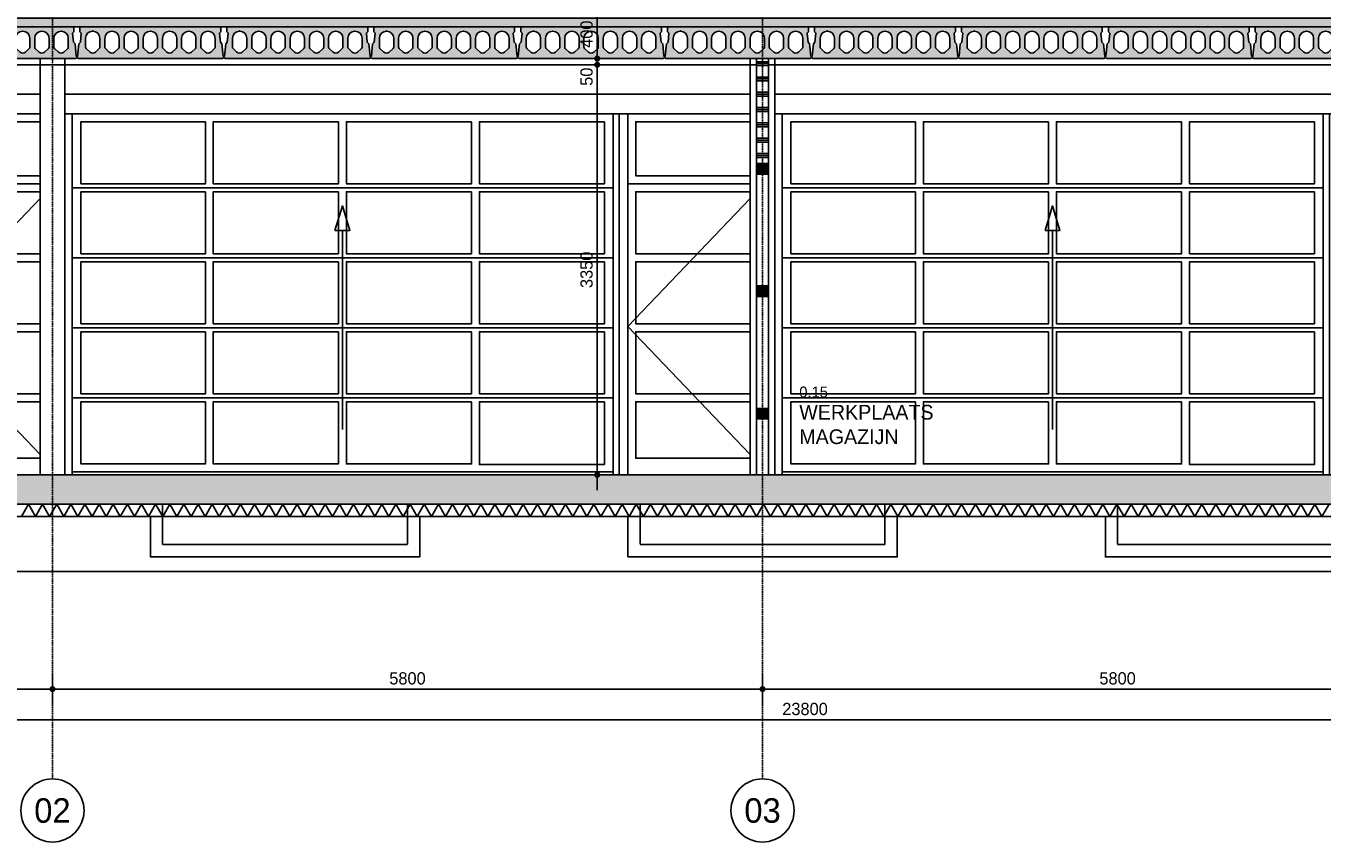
# Model space of a CAD drawing. Header units: millimetres. Extents: x -297000 to 504135, y -166520 to 252050.
# Tile 294 of 416: x 17908 to 28495, y -18600 to -11933. Entities that reach past the tile are written whole.
import ezdxf
from ezdxf.enums import TextEntityAlignment as Align

# ---------------------------------------------------------------- set-up
doc = ezdxf.new("R2010")
doc.units = ezdxf.units.MM
doc.header["$MEASUREMENT"] = 0
for name, pattern in [('ACAD_ISO10W100', [18, 12, -3, 0, -3]), ('CENTER', [50.800000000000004, 31.75, -6.349999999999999, 6.349999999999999, -6.349999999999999]), ('HIDDEN2', [4.762499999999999, 3.175, -1.5875])]:
    doc.linetypes.add(name, pattern=pattern)
doc.layers.get('Defpoints').update_dxf_attribs({"color": 6})
for name, color, linetype in [('010_D0050_D', 1, 'Continuous'), ('010_T0050_T', 4, 'Continuous'), ('040_AXPRI_B', 9, 'CENTER'), ('053_SHADE_S', 253, 'Continuous'), ('068_HATCH_H', 8, 'Continuous'), ('210_INSUL_G', 8, 'Continuous'), ('220_WALIN_E', 1, 'Continuous'), ('220_WALIN_G', 1, 'Continuous'), ('299_CONCR_G', 3, 'Continuous'), ('299_CONCR_H', 251, 'Continuous'), ('299_STEEL_H', 8, 'Continuous'), ('320_DOORS_E', 8, 'Continuous'), ('450_CEIFI_G', 2, 'Continuous')]:
    doc.layers.add(name, color=color, linetype=linetype)
doc.styles.add('VMX 1 SMALL 100', font='unvr55w.TTF', dxfattribs={"height": 100})
doc.styles.add('VMX 2 MEDIUM 0', font='unvr55w.TTF', dxfattribs={"height": 2})
doc.styles.add('VMX 2 MEDIUM 50', font='unvr55w.TTF', dxfattribs={"height": 100})
doc.styles.add('VMX 3 BIG 1', font='unvr55w.TTF', dxfattribs={"height": 4})
doc.dimstyles.new('VMX 50', dxfattribs={"dimscale": 50, "dimtxt": 1, "dimasz": 1, "dimexe": 2, "dimexo": 2, "dimgap": 0.7, "dimtad": 1, "dimdec": 0, "dimdsep": 46, "dimtxsty": 'VMX 2 MEDIUM 50', "dimblk1": 'VMX-DIM-ARROW', "dimblk2": 'VMX-DIM-ARROW', "dimsah": 1, "dimcen": 1, "dimdle": 2, "dimse1": 1, "dimse2": 1, "dimclrd": 256, "dimclre": 256, "dimclrt": 256, "dimadec": 0, "dimazin": 0, "dimtm": 1e-09, "dimtfac": 1, "dimtdec": 0, "dimtmove": 2, "dimatfit": 2, "dimldrblk": 'VMX-DIM-ARROW', "dimfxl": 0, "dimtolj": 2, "dimlwd": -1, "dimarcsym": 0})

# ---------------------------------------------------------------- blocks, each defined once
blk = doc.blocks.new('VMX-DIM-ARROW')
h = blk.add_hatch(color=256)
edge = h.paths.add_edge_path()
edge.add_arc((0, 0), 0.5, 0, 360)
for p, q in [((0, 2.500000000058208), (0, -2.499999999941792)), ((-2.5, 0), (2.5, 0))]:
    blk.add_line(p, q)
blk = doc.blocks.new('*D476')
at = {"layer": '010_D0050_D'}
blk.add_line((22574.99999995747, -15550.00000125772), (22574.99999995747, -12300.00000125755), dxfattribs=at)
at = {"layer": 'Defpoints', "color": 0}
for p in [(22574.99999995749, -12250.00000125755), (22574.99999995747, -12250.00000125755), (22574.99999995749, -15600.00000125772)]:
    blk.add_point(p, dxfattribs=at)
at = {"layer": '010_D0050_D', "xscale": 50, "yscale": 50, "zscale": 50}
for p, rotation in [((22574.99999995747, -12250.00000125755), 90), ((22574.99999995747, -15600.00000125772), 270)]:
    blk.add_blockref('VMX-DIM-ARROW', p, dxfattribs=dict(at, rotation=rotation))
at = {"layer": '010_D0050_D', "insert": (22488.12189931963, -13925.00000125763), "char_height": 100, "attachment_point": 5, "rotation": 90, "style": 'VMX 2 MEDIUM 50'}
blk.add_mtext('\\A2;3350', dxfattribs=at)
blk = doc.blocks.new('*D477')
at = {"layer": '010_D0050_D'}
for p, q in [((22574.99999995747, -12150.00000125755), (22574.99999995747, -12100.00000125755)), ((22574.99999995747, -12250.00000125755), (22574.99999995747, -12200.00000125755)), ((22574.99999995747, -12300.00000125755), (22574.99999995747, -12350.00000125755))]:
    blk.add_line(p, q, dxfattribs=at)
at = {"layer": 'Defpoints', "color": 0}
for p in [(22252.99999566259, -12200.00000125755), (22574.99999995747, -12200.00000125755), (22574.99999995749, -12250.00000125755)]:
    blk.add_point(p, dxfattribs=at)
at = {"layer": '010_D0050_D', "xscale": 50, "yscale": 50, "zscale": 50}
for p, rotation in [((22574.99999995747, -12200.00000125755), 270), ((22574.99999995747, -12250.00000125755), 90)]:
    blk.add_blockref('VMX-DIM-ARROW', p, dxfattribs=dict(at, rotation=rotation))
at = {"layer": '010_D0050_D', "insert": (22488.12189931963, -12347.41941953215), "char_height": 100, "attachment_point": 5, "rotation": 90, "style": 'VMX 2 MEDIUM 50'}
blk.add_mtext('\\A2;50', dxfattribs=at)
blk = doc.blocks.new('*D478')
at = {"layer": '010_D0050_D'}
blk.add_line((22574.99999995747, -12150.00000125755), (22574.99999995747, -11849.99815500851), dxfattribs=at)
at = {"layer": 'Defpoints', "color": 0}
for p in [(21982.99999571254, -11799.99815500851), (22574.99999995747, -11799.99815500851), (22252.99999566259, -12200.00000125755)]:
    blk.add_point(p, dxfattribs=at)
at = {"layer": '010_D0050_D', "xscale": 50, "yscale": 50, "zscale": 50}
for p, rotation in [((22574.99999995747, -11799.99815500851), 90), ((22574.99999995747, -12200.00000125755), 270)]:
    blk.add_blockref('VMX-DIM-ARROW', p, dxfattribs=dict(at, rotation=rotation))
at = {"layer": '010_D0050_D', "insert": (22488.12189931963, -11999.99907813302), "char_height": 100, "attachment_point": 5, "rotation": 90, "style": 'VMX 2 MEDIUM 50'}
blk.add_mtext('\\A2;400', dxfattribs=at)
blk = doc.blocks.new('*U1248')
at = {"layer": '068_HATCH_H'}
h = blk.add_hatch(dxfattribs=at)
h.set_pattern_fill('PLAST', color=256, scale=500, angle=180, style=0)
h.set_pattern_definition([(180, (0, 2399.999686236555), (-1.530757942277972e-14, -125), []), (180, (-1.913447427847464e-15, 2384.374686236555), (-1.530757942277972e-14, -125), []), (180, (-3.826894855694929e-15, 2368.749686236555), (-1.530757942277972e-14, -125), [])])
h.paths.add_polyline_path([(0, 2399.999686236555), (100, 2399.999686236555), (100, 3399.999686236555), (0, 3399.999686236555)])
at = {"layer": '220_WALIN_G', "ltscale": 10}
for p, q in [((-6.123031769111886e-15, 2400), (6.123031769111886e-15, 2600)), ((100, 2400), (100, 2600)), ((-6.123031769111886e-15, 1400), (6.123031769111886e-15, 1600)), ((100, 1400), (100, 1600)), ((-6.123031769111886e-15, 400), (6.123031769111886e-15, 600)), ((100, 400), (100, 600))]:
    blk.add_line(p, q, dxfattribs=at)
blk.add_lwpolyline([(0, 0), (100, 0), (100, 3399.999686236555), (0, 3399.999686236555)], close=True, dxfattribs=at)
at = {"layer": '220_WALIN_E', "ltscale": 10, "char_height": 100, "width": 100, "attachment_point": 5, "style": 'VMX 1 SMALL 100', "bg_fill": 1, "box_fill_scale": 1, "bg_fill_color": 255, "bg_fill_transparency": 0}
for insert in [(50, 2500), (50, 1500), (50, 500)]:
    blk.add_mtext('{\\fUnivers Condensed|b0|i0|c0|p34;A}', dxfattribs=dict(at, insert=insert))
blk = doc.blocks.new('VMX GRID')
at = {"linetype": 'Continuous'}
blk.add_circle((0, 0), 4.499999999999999, dxfattribs=at)
at = {"style": 'VMX 2 MEDIUM 0'}
blk.add_attdef('00', text='', height=2, dxfattribs=at).set_placement((0, 0), align=Align.MIDDLE_CENTER)
blk = doc.blocks.new('GRID02')
at = {"layer": '040_AXPRI_B', "linetype": 'ACAD_ISO10W100'}
for p, q in [((5799.999997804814, -2483.904000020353), (5799.999997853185, 11470.78071810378)), ((11599.99999780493, -2483.903999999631), (11599.9999978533, 11470.78071810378))]:
    blk.add_line(p, q, dxfattribs=at)
at = {"layer": 'Defpoints'}
blk.add_lwpolyline([(-4000, 0), (27199.99999785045, 0)], dxfattribs=at)
at = {"layer": '040_AXPRI_B', "ltscale": 2}
ref = blk.add_blockref('VMX GRID', (5799.999997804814, -2741.952000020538), dxfattribs=dict(at, xscale=57.34400000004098, yscale=57.34399999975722, zscale=57.34400000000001))
ref.add_attrib('00', '02', dxfattribs={"layer": '0', "height": 200, "style": 'VMX 3 BIG 1'}).set_placement((5799.999997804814, -2741.952000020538), align=Align.MIDDLE_CENTER)
ref = blk.add_blockref('VMX GRID', (11599.9999978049, -2741.951999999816), dxfattribs=dict(at, xscale=57.34400000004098, yscale=57.34399999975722, zscale=57.34400000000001))
ref.add_attrib('00', '03', dxfattribs={"layer": '0', "height": 200, "style": 'VMX 3 BIG 1'}).set_placement((11599.9999978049, -2741.951999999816), align=Align.MIDDLE_CENTER)
blk = doc.blocks.new('KANAALPLAAT260')
at = {"layer": '299_CONCR_H'}
h = blk.add_hatch(color=256, dxfattribs=at)
h.paths.add_polyline_path([(5.049627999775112, 120.4962809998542), (18.44946200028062, 133.8961149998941), (25.96350099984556, 209.0364990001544), (15, 220), (15, 260), (1165, 260), (1165, 220), (1154.036499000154, 209.0364990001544), (1161.550537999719, 133.8961149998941), (1174.950372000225, 120.4962809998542), (1185, 20), (1190, 20), (1190, 10), (1180, 0), (0, 0), (-10, 10), (-10, 20), (-5, 20)])
edge = h.paths.add_edge_path(flags=16)
edge.add_arc((119, 76.68257113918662), 31.68257478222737, 226.8415831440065, 313.1584168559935)
edge.add_line((140.6714472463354, 53.57123368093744), (172.760268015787, 83.66084609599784))
edge.add_arc((162.5, 94.60282490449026), 15, 313.1584168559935, 360)
edge.add_line((177.5, 94.60282490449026), (177.5, 166.5))
edge.add_arc((119, 166.5), 58.5, 0, 180)
edge.add_line((60.5, 166.5), (60.5, 94.60282490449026))
edge.add_arc((75.5, 94.60282490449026), 14.99999999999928, 180, 226.8415831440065)
edge.add_line((65.239731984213, 83.66084609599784), (97.32855275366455, 53.57123368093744))
edge = h.paths.add_edge_path(flags=16)
edge.add_line((254.3285527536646, 53.57123368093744), (222.239731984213, 83.66084609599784))
edge.add_arc((232.5, 94.60282490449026), 14.99999999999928, 180, 226.8415831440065, ccw=False)
edge.add_line((217.5, 94.60282490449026), (217.5, 166.5))
edge.add_arc((276, 166.5), 58.5, 0, 180, ccw=False)
edge.add_line((334.5, 166.5), (334.5, 94.60282490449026))
edge.add_arc((319.5, 94.60282490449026), 15, -46.841583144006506, 0, ccw=False)
edge.add_line((329.760268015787, 83.66084609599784), (297.6714472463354, 53.57123368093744))
edge.add_arc((276, 76.68257113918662), 31.68257478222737, 226.8415831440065, 313.1584168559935, ccw=False)
edge = h.paths.add_edge_path(flags=16)
edge.add_arc((389.5, 94.60282490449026), 14.99999999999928, 180, 226.8415831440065)
edge.add_line((379.239731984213, 83.66084609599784), (411.3285527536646, 53.57123368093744))
edge.add_arc((433, 76.68257113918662), 31.68257478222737, 226.8415831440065, 313.1584168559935)
edge.add_line((454.6714472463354, 53.57123368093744), (486.760268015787, 83.66084609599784))
edge.add_arc((476.5, 94.60282490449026), 15, 313.1584168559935, 360)
edge.add_line((491.5, 94.60282490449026), (491.5, 166.5))
edge.add_arc((433, 166.5), 58.5, 0, 180)
edge.add_line((374.5, 166.5), (374.5, 94.60282490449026))
edge = h.paths.add_edge_path(flags=16)
edge.add_arc((590, 76.68257113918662), 31.68257478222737, 226.8415831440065, 313.1584168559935)
edge.add_line((611.6714472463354, 53.57123368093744), (643.760268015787, 83.66084609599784))
edge.add_arc((633.5, 94.60282490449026), 15, 313.1584168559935, 360)
edge.add_line((648.5, 94.60282490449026), (648.5, 166.5))
edge.add_arc((590, 166.5), 58.5, 0, 180)
edge.add_line((531.5, 166.5), (531.5, 94.60282490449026))
edge.add_arc((546.5, 94.60282490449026), 14.99999999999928, 180, 226.8415831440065)
edge.add_line((536.239731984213, 83.66084609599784), (568.3285527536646, 53.57123368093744))
edge = h.paths.add_edge_path(flags=16)
edge.add_line((725.3285527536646, 53.57123368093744), (693.239731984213, 83.66084609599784))
edge.add_arc((703.5, 94.60282490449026), 14.99999999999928, 180, 226.8415831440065, ccw=False)
edge.add_line((688.5, 94.60282490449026), (688.5, 166.5))
edge.add_arc((747, 166.5), 58.5, 0, 180, ccw=False)
edge.add_line((805.5, 166.5), (805.5, 94.60282490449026))
edge.add_arc((790.5, 94.60282490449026), 15, -46.841583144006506, 0, ccw=False)
edge.add_line((800.760268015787, 83.66084609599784), (768.6714472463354, 53.57123368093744))
edge.add_arc((747, 76.68257113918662), 31.68257478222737, 226.8415831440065, 313.1584168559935, ccw=False)
edge = h.paths.add_edge_path(flags=16)
edge.add_arc((860.5, 94.60282490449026), 14.99999999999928, 180, 226.8415831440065)
edge.add_line((850.239731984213, 83.66084609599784), (882.3285527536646, 53.57123368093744))
edge.add_arc((904, 76.68257113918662), 31.68257478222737, 226.8415831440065, 313.1584168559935)
edge.add_line((925.6714472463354, 53.57123368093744), (957.760268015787, 83.66084609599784))
edge.add_arc((947.5, 94.60282490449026), 15, 313.1584168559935, 360)
edge.add_line((962.5, 94.60282490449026), (962.5, 166.5))
edge.add_arc((904, 166.5), 58.5, 0, 180)
edge.add_line((845.5, 166.5), (845.5, 94.60282490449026))
edge = h.paths.add_edge_path(flags=16)
edge.add_line((1002.5, 94.60282490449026), (1002.5, 166.5))
edge.add_arc((1061, 166.5), 58.5, 0, 180, ccw=False)
edge.add_line((1119.5, 166.5), (1119.5, 94.60282490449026))
edge.add_arc((1104.5, 94.60282490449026), 15, -46.841583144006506, 0, ccw=False)
edge.add_line((1114.760268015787, 83.66084609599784), (1082.671447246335, 53.57123368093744))
edge.add_arc((1061, 76.68257113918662), 31.68257478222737, 226.8415831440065, 313.1584168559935, ccw=False)
edge.add_line((1039.328552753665, 53.57123368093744), (1007.239731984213, 83.66084609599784))
edge.add_arc((1017.5, 94.60282490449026), 14.99999999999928, 180, 226.8415831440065, ccw=False)
at = {"layer": '299_CONCR_G'}
for p, q in [((60.5, 94.60282490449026), (60.5, 166.5)), ((177.5, 166.5), (177.5, 94.60282490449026)), ((531.5, 94.60282490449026), (531.5, 166.5)), ((648.5, 166.5), (648.5, 94.60282490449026)), ((688.5, 94.60282490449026), (688.5, 166.5)), ((805.5, 166.5), (805.5, 94.60282490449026)), ((845.5, 94.60282490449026), (845.5, 166.5)), ((962.5, 166.5), (962.5, 94.60282490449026)), ((1002.5, 94.60282490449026), (1002.5, 166.5)), ((1119.5, 166.5), (1119.5, 94.60282490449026)), ((97.32855275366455, 53.57123368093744), (65.239731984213, 83.66084609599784)), ((254.3285527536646, 53.57123368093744), (222.239731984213, 83.66084609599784)), ((329.760268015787, 83.66084609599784), (297.6714472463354, 53.57123368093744)), ((411.3285527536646, 53.57123368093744), (379.239731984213, 83.66084609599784)), ((486.760268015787, 83.66084609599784), (454.6714472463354, 53.57123368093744)), ((568.3285527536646, 53.57123368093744), (536.239731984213, 83.66084609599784)), ((643.760268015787, 83.66084609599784), (611.6714472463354, 53.57123368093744)), ((725.3285527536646, 53.57123368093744), (693.239731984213, 83.66084609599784)), ((800.760268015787, 83.66084609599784), (768.6714472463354, 53.57123368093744)), ((882.3285527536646, 53.57123368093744), (850.239731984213, 83.66084609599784)), ((957.760268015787, 83.66084609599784), (925.6714472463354, 53.57123368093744)), ((1039.328552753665, 53.57123368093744), (1007.239731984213, 83.66084609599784)), ((1114.760268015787, 83.66084609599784), (1082.671447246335, 53.57123368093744))]:
    blk.add_line(p, q, dxfattribs=at)
blk.add_lwpolyline([(1161.550537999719, 133.8961149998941), (1174.950372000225, 120.4962809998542), (1185, 20), (1190, 20), (1190, 10), (1180, 0), (0, 0), (-10, 10), (-10, 20), (-5, 20), (5.049627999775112, 120.4962809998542), (18.44946200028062, 133.8961149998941), (25.96350099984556, 209.0364990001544), (15, 220), (15, 260), (1165, 260), (1165, 220), (1154.036499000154, 209.0364990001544)], close=True, dxfattribs=at)
for points in [[(222.2397319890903, 83.6608460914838, -0.2072792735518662), (217.5, 94.60282490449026), (217.5, 166.5, -0.9999999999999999), (334.5, 166.5), (334.5, 94.60282490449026, -0.2072792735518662), (329.7602680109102, 83.66084609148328)], [(379.2397319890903, 83.6608460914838, -0.2072792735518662), (374.5, 94.60282490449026), (374.5, 166.5, -0.9999999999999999), (491.5, 166.5), (491.5, 94.60282490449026, -0.2072792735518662), (486.7602680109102, 83.66084609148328)]]:
    blk.add_lwpolyline(points, format="xyb", dxfattribs=at)
blk.add_lwpolyline([(172.760268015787, 83.66084609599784), (140.6714472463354, 53.57123368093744)], dxfattribs=at)
for centre, radius, start, end in [((119, 166.5), 58.5, 0, 180), ((590, 166.5), 58.5, 0, 180), ((747, 166.5), 58.5, 0, 180), ((904, 166.5), 58.5, 0, 180), ((1061, 166.5), 58.5, 0, 180), ((75.5, 94.60282490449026), 14.99999999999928, 180, 226.8415831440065), ((119, 76.68257113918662), 31.68257478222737, 226.8415831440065, 313.1584168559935), ((162.5, 94.60282490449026), 15, 313.1584168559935, 0), ((276, 76.68257113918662), 31.68257478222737, 226.8415831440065, 313.1584168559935), ((433, 76.68257113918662), 31.68257478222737, 226.8415831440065, 313.1584168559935), ((546.5, 94.60282490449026), 14.99999999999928, 180, 226.8415831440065), ((590, 76.68257113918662), 31.68257478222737, 226.8415831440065, 313.1584168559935), ((633.5, 94.60282490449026), 15, 313.1584168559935, 0), ((703.5, 94.60282490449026), 14.99999999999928, 180, 226.8415831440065), ((747, 76.68257113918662), 31.68257478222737, 226.8415831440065, 313.1584168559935), ((790.5, 94.60282490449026), 15, 313.1584168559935, 0), ((860.5, 94.60282490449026), 14.99999999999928, 180, 226.8415831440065), ((904, 76.68257113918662), 31.68257478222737, 226.8415831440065, 313.1584168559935), ((947.5, 94.60282490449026), 15, 313.1584168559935, 0), ((1017.5, 94.60282490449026), 14.99999999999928, 180, 226.8415831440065), ((1061, 76.68257113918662), 31.68257478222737, 226.8415831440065, 313.1584168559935), ((1104.5, 94.60282490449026), 15, 313.1584168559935, 0)]:
    blk.add_arc(centre, radius, start, end, dxfattribs=at)
at = {"layer": '299_CONCR_G', "linetype": 'ByBlock'}
blk.add_point((119.0456621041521, 224.9999821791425), dxfattribs=at)
blk = doc.blocks.new('SEGMENTDEUR_aanzicht')
at = {"layer": '320_DOORS_E'}
for points in [[(5700.000000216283, 2950), (100.0000004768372, 2950)], [(160.0000004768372, 2950), (160.0000004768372, 0)], [(4580.000000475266, 0), (4630.000000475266, 0), (4630.000000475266, 2950), (4580.000000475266, 2950), (4580.000000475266, 0)], [(4630.000000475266, 0), (4700.002486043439, -2.275919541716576e-07), (4700.002486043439, 2950), (4630.000000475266, 2950.000000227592), (4630.000000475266, 0)], [(5699.99998373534, 2885), (4765.002469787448, 2885), (4765.002469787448, 2442.99999999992), (5699.99998373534, 2442.999999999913)], [(160.0000004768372, 2345.499999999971), (4580.000000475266, 2345.499999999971)], [(5699.999983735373, 2378.000211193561), (4700.002580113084, 2377.999999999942), (4700.002469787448, -2.275919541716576e-07), (5699.999983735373, -1.178850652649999e-07)], [(5699.999983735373, 2257.760817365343), (4700.002469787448, 1212.50012045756), (5699.999983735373, 167.2394238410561)], [(5699.999983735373, 2312.99999612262), (4765.00257618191, 2312.999999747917), (4765.00257618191, 1806.000000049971), (5699.999983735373, 1805.999996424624)], [(160.0000004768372, 1773.500000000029), (4580.000000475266, 1773.500000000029)], [(5699.999983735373, 1740.99999632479), (4765.00257618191, 1740.999999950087), (4765.002576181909, 1234.00000005), (5699.999983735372, 1233.999996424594)], [(160.0000004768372, 1201.500000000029), (4580.000000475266, 1201.500000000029)], [(5699.999983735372, 1168.999996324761), (4765.002576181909, 1168.999999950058), (4765.002576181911, 662.0000000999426), (5699.999983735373, 661.9999964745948)], [(160.0000004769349, 629.5000000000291), (4580.000000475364, 629.5000000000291)], [(5699.999983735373, 596.9999963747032), (4765.002576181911, 597), (4765.002576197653, 134.999999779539), (5699.999983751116, 134.9999961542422)], [(160.0000004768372, 25), (4580.000000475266, 25)], [(160.0000004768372, 0), (4580.000000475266, 0)]]:
    blk.add_lwpolyline(points, dxfattribs=at)
for points in [[(1249.000000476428, 2885), (232.0000004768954, 2885), (232.0000004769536, 2378), (1249.000000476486, 2378)], [(2336.00000047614, 2885.000000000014), (1314.000000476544, 2885), (1314.000000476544, 2377.999999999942), (2336.00000047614, 2377.999999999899)], [(3423.000000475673, 2885), (2401.000000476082, 2885.000000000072), (2401.00000047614, 2378.000000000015), (3423.000000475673, 2377.999999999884)], [(4508.000000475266, 2885), (3488.000000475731, 2885), (3488.000000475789, 2377.999999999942), (4508.000000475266, 2377.999999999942)], [(1249.000000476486, 2312.999999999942), (232.0000004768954, 2312.999999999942), (232.0000004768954, 1806), (1249.000000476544, 1806)], [(2336.000000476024, 2313.000000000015), (1314.000000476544, 2312.999999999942), (1314.000000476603, 1806), (2336.000000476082, 1806.000000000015)], [(3423.000000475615, 2312.999999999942), (2401.00000047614, 2312.999999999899), (2401.000000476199, 1806.000000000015), (3423.000000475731, 1805.999999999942)], [(4508.000000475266, 2312.999999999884), (3488.000000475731, 2312.999999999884), (3488.000000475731, 1806), (4508.000000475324, 1806)], [(1249.000000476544, 1741), (232.0000004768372, 1741), (232.0000004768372, 1234), (1249.000000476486, 1234)], [(2336.000000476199, 1741.000000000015), (1314.000000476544, 1741), (1314.000000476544, 1234), (2336.00000047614, 1234.000000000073)], [(3423.000000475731, 1741), (2401.00000047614, 1741.000000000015), (2401.00000047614, 1234.000000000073), (3423.000000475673, 1234)], [(4508.000000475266, 1741), (3488.000000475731, 1740.999999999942), (3488.000000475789, 1234), (4508.000000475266, 1234)], [(1249.000000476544, 1168.999999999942), (232.0000004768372, 1169.000000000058), (232.0000004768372, 662), (1249.000000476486, 662)], [(2336.00000047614, 1168.999999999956), (1314.000000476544, 1168.999999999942), (1314.000000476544, 662), (2336.00000047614, 662.0000000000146)], [(3423.000000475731, 1168.999999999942), (2401.00000047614, 1169.000000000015), (2401.00000047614, 662.0000000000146), (3423.000000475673, 662)], [(4508.000000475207, 1169), (3488.000000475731, 1169), (3488.000000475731, 662), (4508.000000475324, 662.0000000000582)], [(1249.000000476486, 597), (232.0000004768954, 596.9999999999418), (232.0000004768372, 90), (1249.000000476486, 90.00000000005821)], [(2336.000000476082, 597.0000000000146), (1314.000000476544, 596.9999999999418), (1314.000000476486, 90), (2336.00000047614, 90.00000000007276)], [(3423.000000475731, 597), (2401.00000047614, 597.0000000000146), (2401.000000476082, 90.00000000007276), (3423.000000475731, 90)], [(4508.000000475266, 597), (3488.000000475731, 597), (3488.000000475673, 83.50000000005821), (4508.000000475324, 83.5)]]:
    blk.add_lwpolyline(points, close=True, dxfattribs=at)
at = {"layer": '320_DOORS_E', "color": 1}
for points in [[(2307.601228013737, 1997.500237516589), (2368.500000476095, 2197.500237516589), (2429.398772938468, 1997.500237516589), (2307.601228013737, 1997.500237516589)], [(2368.500000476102, 370.0001187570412), (2368.500000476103, 1997.500237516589)]]:
    blk.add_lwpolyline(points, dxfattribs=at)
blk = doc.blocks.new('1006_X-03.01')
at = {"layer": '053_SHADE_S'}
h = blk.add_hatch(color=256, dxfattribs=at)
h.paths.add_polyline_path([(-100.0000022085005, 3660), (23299.99998491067, 3659.999962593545), (23300.01118477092, 3729.999962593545), (-100.0000022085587, 3730)])
h.paths.add_polyline_path([(-100.0000022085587, 3730), (23300.01118477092, 3729.999962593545), (23300.01099170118, 3800), (-100.0000022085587, 3800)])
at = {"layer": '068_HATCH_H'}
h = blk.add_hatch(dxfattribs=at)
h.set_pattern_fill('AR-CONC', color=256, scale=10, style=0)
h.set_pattern_definition([(49.99999999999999, (-12325.00000200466, 15600.00000125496), (71.72601826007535, -6.275213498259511), [7.5, -82.5]), (355, (-12325.00000200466, 15600.00000125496), (-13.8751333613, 75.21921337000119), [6, -66]), (100.4514, (-12319.02283400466, 15599.47706725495), (57.85093817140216, 68.94395420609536), [6.374018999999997, -70.11421119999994]), (46.18420000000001, (-12325.00000200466, 15620.00000125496), (106.7241048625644, -16.55190143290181), [11.25, -123.75]), (96.6356, (-12316.10632750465, 15618.62067055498), (93.46627055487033, 97.41178709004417), [9.561028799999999, -105.1713]), (351.1842, (-12325.00000200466, 15620.00000125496), (93.46619451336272, 97.41186009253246), [9, -99]), (21, (-12315.00000200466, 15615.00000125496), (59.69070521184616, -40.26188906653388), [7.5, -82.5]), (326.0000000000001, (-12315.00000200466, 15615.00000125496), (24.33153319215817, 72.5150045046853), [6, -66]), (71.4514, (-12310.02577870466, 15611.64484065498), (84.02226285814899, 32.25304967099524), [6.374019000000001, -70.1142112]), (37.50000000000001, (-12325.00000200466, 15600.00000125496), (1.215985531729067, 33.28938538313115), [0, -65.19999999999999, 0, -67, 0, -66.25]), (7.499999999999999, (-12325.00000200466, 15600.00000125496), (26.30695374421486, 39.44117118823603), [0, -38.2, 0, -63.7, 0, -25.25]), (327.5, (-12347.30000200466, 15600.00000125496), (53.38224361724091, -2.25548717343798), [0, -25, 0, -78, 0, -103.5]), (317.5, (-12357.30000200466, 15600.00000125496), (58.31861693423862, 10.01049823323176), [0, -32.5, 0, -51.8, 0, -73.5])])
h.paths.add_polyline_path([(-100.0000022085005, 3660), (23299.99998491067, 3659.999962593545), (23300.01118477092, 3729.999962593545), (-100.0000022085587, 3730)])
at = {"layer": '299_CONCR_H'}
h = blk.add_hatch(color=256, dxfattribs=at)
h.paths.add_polyline_path([(350, -239.9996925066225), (-350, -239.9996925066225), (-350, -699.9996876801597), (350, -699.9996876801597)])
h.paths.add_polyline_path([(23299.99999784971, 0.0003288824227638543), (-100, 0.000298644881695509), (-100, -239.9996876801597), (23299.99999784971, -239.9997013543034)])
h.paths.add_polyline_path([(23549.99999784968, -239.999692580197), (22849.99999784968, -239.999692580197), (22849.99999784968, -699.9996877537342), (23549.99999784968, -699.9996877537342)])
at = {"layer": '068_HATCH_H'}
blk.add_lwpolyline([(5546.151994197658, -339.9996924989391), (5603.887018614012, -239.9996968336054), (5661.622043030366, -339.9996924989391), (5719.357064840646, -239.9997013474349), (5777.092086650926, -339.9996924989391), (5834.827108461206, -239.9997013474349), (5892.562130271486, -339.9996924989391), (5950.297152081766, -239.9997013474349), (6008.032173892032, -339.9996924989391), (6065.767195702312, -239.9997013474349), (6123.502217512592, -339.9996924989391), (6181.237239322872, -239.9997013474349), (6238.972261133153, -339.9996924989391), (6296.707282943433, -239.9997013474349), (6354.442304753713, -339.9996924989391), (6412.177329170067, -239.9996968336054), (6469.91235358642, -339.9996924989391), (6527.6473753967, -239.9997013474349), (6585.38239720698, -339.9996924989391), (6643.117419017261, -239.9997013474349), (6700.852440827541, -339.9996924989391), (6758.587462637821, -239.9997013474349), (6816.322484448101, -339.9996924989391), (6874.057506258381, -239.9997013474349), (6931.792528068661, -339.9996924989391), (6989.527549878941, -239.9997013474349), (7047.262571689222, -339.9996924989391), (7104.997593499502, -239.9997013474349), (7162.732615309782, -339.9996924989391), (7220.467639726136, -239.9996968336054), (7278.202664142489, -339.9996924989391), (7335.937685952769, -239.9997013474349), (7393.672707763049, -339.9996924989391), (7451.40772957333, -239.9997013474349), (7509.14275138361, -339.9996924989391), (7566.87777319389, -239.9997013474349), (7624.61279500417, -339.9996924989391), (7682.34781681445, -239.9997013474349), (7740.08283862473, -339.9996924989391), (7797.817860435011, -239.9997013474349), (7855.552882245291, -339.9996924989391), (7913.287904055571, -239.9997013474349), (7971.022925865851, -339.9996924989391), (8028.757950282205, -239.9996968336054), (8086.492974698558, -339.9996924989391), (8144.227996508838, -239.9997013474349), (8201.963018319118, -339.9996924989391), (8259.698040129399, -239.9997013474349), (8317.433061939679, -339.9996924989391), (8375.168083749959, -239.9997013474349), (8432.903105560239, -339.9996924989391), (8490.63812737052, -239.9997013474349), (8548.3731491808, -339.9996924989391), (8606.10817099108, -239.9997013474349), (8663.84319280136, -339.9996924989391), (8721.57821461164, -239.9997013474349), (8779.31323642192, -339.9996924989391), (8837.048260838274, -239.9996968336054), (8894.783285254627, -339.9996924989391), (8952.518307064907, -239.9997013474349), (9010.253328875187, -339.9996924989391), (9067.988350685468, -239.9997013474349), (9125.723372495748, -339.9996924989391), (9183.458394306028, -239.9997013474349), (9241.193416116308, -339.9996924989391), (9298.928437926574, -239.9997013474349), (9356.663459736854, -339.9996924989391), (9414.398481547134, -239.9997013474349), (9472.133503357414, -339.9996924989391), (9529.868525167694, -239.9997013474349), (9587.603546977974, -339.9996924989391), (9645.338571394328, -239.9996968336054), (9703.073595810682, -339.9996924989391), (9760.808617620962, -239.9997013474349), (9818.543639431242, -339.9996924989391), (9876.278661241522, -239.9997013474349), (9934.013683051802, -339.9996924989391), (9991.748704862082, -239.9997013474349), (10049.48372667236, -339.9996924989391), (10107.21874848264, -239.9997013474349), (10164.95377029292, -339.9996924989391), (10222.6887921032, -239.9997013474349), (10280.42381391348, -339.9996924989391), (10338.15883572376, -239.9997013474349), (10395.89385753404, -339.9996924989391), (10453.6288819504, -239.9996968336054), (10511.36390636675, -339.9996924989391), (10569.09892817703, -239.9997013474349), (10626.83394998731, -339.9996924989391), (10684.56897179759, -239.9997013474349), (10742.30399360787, -339.9996924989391), (10800.03901541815, -239.9997013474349), (10857.77403722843, -339.9996924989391), (10915.50905903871, -239.9997013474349), (10973.24408084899, -339.9996924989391), (11030.97910265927, -239.9997013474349), (11088.71412446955, -339.9996924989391), (11146.44914627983, -239.9997013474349), (11204.18416809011, -339.9996924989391), (11261.91919250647, -239.9996968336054), (11319.65421692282, -339.9996924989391), (11377.3892387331, -239.9997013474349), (11435.12426054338, -339.9996924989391), (11492.85928235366, -239.9997013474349), (11550.59430416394, -339.9996924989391), (11608.32932597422, -239.9997013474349), (11666.0643477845, -339.9996924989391), (11723.79936959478, -239.9997013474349), (11781.53439140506, -339.9996924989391), (11839.26941321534, -239.9997013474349), (11897.00443502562, -339.9996924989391), (11954.7394568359, -239.9997013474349), (12012.47447864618, -339.9996924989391), (12070.20950306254, -239.9996968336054), (12127.94452747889, -339.9996924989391), (12185.67954928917, -239.9997013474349), (12243.41457109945, -339.9996924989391), (12301.14959290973, -239.9997013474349), (12358.88461472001, -339.9996924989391), (12416.61963653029, -239.9997013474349), (12474.35465834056, -339.9996924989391), (12532.08968015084, -239.9997013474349), (12589.82470196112, -339.9996924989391), (12647.5597237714, -239.9997013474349), (12705.29474558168, -339.9996924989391), (12763.02976739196, -239.9997013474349), (12820.76478920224, -339.9996924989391), (12878.49981361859, -239.9996968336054), (12936.23483803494, -339.9996924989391), (12993.96985984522, -239.9997013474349), (13051.7048816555, -339.9996924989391), (13109.43990346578, -239.9997013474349), (13167.17492527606, -339.9996924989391), (13224.90994708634, -239.9997013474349), (13282.64496889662, -339.9996924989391), (13340.3799907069, -239.9997013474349), (13398.11501251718, -339.9996924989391), (13455.85003432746, -239.9997013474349), (13513.58505613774, -339.9996924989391), (13571.32007794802, -239.9997013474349), (13629.05509975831, -339.9996924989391), (13686.79012417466, -239.9996968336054), (13744.52514859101, -339.9996924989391), (13802.26017040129, -239.9997013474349), (13859.99519221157, -339.9996924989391), (13917.73021402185, -239.9997013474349), (13975.46523583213, -339.9996924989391), (14033.20025764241, -239.9997013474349), (14090.93527945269, -339.9996924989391), (14148.67030126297, -239.9997013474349), (14206.40532307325, -339.9996924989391), (14264.14034488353, -239.9997013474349), (14321.87536669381, -339.9996924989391), (14379.61038850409, -239.9997013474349), (14437.34541031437, -339.9996924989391), (14495.08043473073, -239.9996968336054), (14552.81545914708, -339.9996924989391), (14610.55048095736, -239.9997013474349), (14668.28550276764, -339.9996924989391), (14726.02052457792, -239.9997013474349), (14783.7555463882, -339.9996924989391), (14841.49056819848, -239.9997013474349), (14899.22559000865, -339.9996924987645), (14956.96061181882, -239.9997013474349), (15014.6956336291, -339.9996924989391), (15072.43065543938, -239.9997013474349), (15130.16567724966, -339.9996924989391), (15187.90069905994, -239.9997013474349), (15245.63572087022, -339.9996924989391), (15303.37074528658, -239.9996968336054), (15361.10576970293, -339.9996924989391), (15418.84079151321, -239.9997013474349), (15476.57581332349, -339.9996924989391), (15534.31083513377, -239.9997013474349), (15592.04585694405, -339.9996924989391), (15649.78087875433, -239.9997013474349), (15707.51590056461, -339.9996924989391), (15765.25092237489, -239.9997013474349), (15822.98594418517, -339.9996924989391), (15880.72096599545, -239.9997013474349), (15938.45598780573, -339.9996924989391), (15996.19100961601, -239.9997013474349), (16053.92603142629, -339.9996924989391), (16111.66105584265, -239.9996968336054), (16169.396080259, -339.9996924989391), (16227.13110206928, -239.9997013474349)], dxfattribs=at)
at = {"layer": '210_INSUL_G', "color": 1}
blk.add_lwpolyline([(350.0000049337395, -339.9996924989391), (22849.99999677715, -339.9996924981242), (22849.99999784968, -239.99970134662), (350, -239.9997013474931), (350.0000049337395, -339.9996924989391)], dxfattribs=at)
at = {"layer": '210_INSUL_G'}
for points in [[(8799.999997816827, -339.9996924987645), (8799.999996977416, -669.9997123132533), (6599.999996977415, -669.9997123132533), (6599.999997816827, -339.9996924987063)], [(10499.99999781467, -339.9996925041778), (10499.99999697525, -669.9997123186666), (12699.99999697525, -669.9997123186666), (12699.99999781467, -339.9996925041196)], [(14399.99999781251, -339.9996924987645), (14399.99999697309, -669.9997123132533), (16599.99999697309, -669.9997123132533), (16599.99999781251, -339.9996924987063)], [(449.9999991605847, -789.9996986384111), (22749.99990143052, -790.0102112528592)]]:
    blk.add_lwpolyline(points, dxfattribs=at)
at = {"layer": '299_CONCR_G'}
blk.add_lwpolyline([(-100.0000022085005, 3660), (23299.99998491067, 3659.999962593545), (23300.01118477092, 3729.999962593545), (-100.0000022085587, 3730)], close=True, dxfattribs=at)
blk.add_lwpolyline([(-350.0000008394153, -689.9996986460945), (-350, -239.9996925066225), (-100, -239.9996925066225), (-99.99999838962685, 0.0003008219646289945), (23299.99999784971, 0.0003288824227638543), (23299.99999278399, -239.9997013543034), (23550.00043746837, -239.9999402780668), (23549.99999701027, -689.999698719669), (22849.99999701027, -689.9990297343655), (22849.99999784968, -240.0000481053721), (350.0000000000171, -240.0000481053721), (349.9999991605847, -689.9996986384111), (-350.0000008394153, -689.9996986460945)], dxfattribs=at)
at = {"layer": '299_CONCR_G', "color": 8, "linetype": 'HIDDEN2'}
for points in [[(8699.99999781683, -239.9997013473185), (8699.999996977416, -569.9997123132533), (6699.999996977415, -569.9997123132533), (6699.999997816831, -239.9997013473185)], [(10599.99999781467, -239.9997013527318), (10599.99999697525, -569.9997123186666), (12599.99999697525, -569.9997123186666), (12599.99999781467, -239.9997013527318)], [(14499.9999978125, -239.9997013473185), (14499.99999697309, -569.9997123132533), (16499.99999697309, -569.9997123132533), (16499.9999978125, -239.9997013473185)]]:
    blk.add_lwpolyline(points, dxfattribs=at)
at = {"layer": '299_STEEL_H'}
for points in [[(5699.999997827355, 3400.000000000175), (5700.000002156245, 0.000306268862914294)], [(5899.999997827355, 3400.000000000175), (5900.000002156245, 0.000306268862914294)], [(11499.99999782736, 3400.000000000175), (11500.00000215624, 0.000306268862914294)], [(11699.99999782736, 3400.000000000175), (11700.00000215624, 0.000306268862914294)], [(100.0000016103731, 3110.000000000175), (5699.999998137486, 3110.000005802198)], [(5900.000001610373, 3110.000000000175), (11499.99999813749, 3110.000005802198)], [(11700.00000161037, 3110.000000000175), (17299.99999813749, 3110.000005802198)]]:
    blk.add_lwpolyline(points, dxfattribs=at)
at = {"layer": '450_CEIFI_G'}
for points in [[(14.99292965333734, 3350.000000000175), (11549.99999841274, 3350.000000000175)], [(17349.99999785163, 3350.000000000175), (11649.99999943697, 3350.000000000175)]]:
    blk.add_lwpolyline(points, dxfattribs=at)
for name, p in [('GRID02', (0, 0)), ('KANAALPLAAT260', (4809.999997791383, 3400.000000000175)), ('KANAALPLAAT260', (6009.999997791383, 3400.000000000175)), ('KANAALPLAAT260', (7209.999997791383, 3400.000000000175)), ('KANAALPLAAT260', (8409.999997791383, 3400.000000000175)), ('KANAALPLAAT260', (9609.999997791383, 3400.000000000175)), ('KANAALPLAAT260', (10809.99999779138, 3400.000000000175)), ('KANAALPLAAT260', (12009.99999779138, 3400.000000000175)), ('KANAALPLAAT260', (13209.99999779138, 3400.000000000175)), ('KANAALPLAAT260', (14409.99999779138, 3400.000000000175)), ('KANAALPLAAT260', (15609.99999779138, 3400.000000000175)), ('SEGMENTDEUR_aanzicht', (1.610373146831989e-06, 0)), ('SEGMENTDEUR_aanzicht', (5800.000001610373, 0)), ('SEGMENTDEUR_aanzicht', (11600.00000161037, 0))]:
    blk.add_blockref(name, p)
at = {"layer": '220_WALIN_G', "ltscale": 10}
blk.add_blockref('*U1248', (11549.99999892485, 0.0003137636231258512), dxfattribs=at)
blk = doc.blocks.new('*D840')
at = {"layer": '010_D0050_D'}
blk.add_line((12375.0043092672, -17350.00023882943), (18075.00430929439, -17350.00023882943), dxfattribs=at)
at = {"layer": 'Defpoints', "color": 0}
for p in [(12325.0043092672, -14350.00023882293), (18125.00430929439, -14350.00023882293), (18125.00430929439, -17350.00023882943)]:
    blk.add_point(p, dxfattribs=at)
at = {"layer": '010_D0050_D', "xscale": 50, "yscale": 50, "zscale": 50, "rotation": 180}
blk.add_blockref('VMX-DIM-ARROW', (12325.0043092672, -17350.00023882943), dxfattribs=at)
at = {"layer": '010_D0050_D', "xscale": 50, "yscale": 50, "zscale": 50}
blk.add_blockref('VMX-DIM-ARROW', (18125.00430929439, -17350.00023882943), dxfattribs=at)
at = {"layer": '010_D0050_D', "insert": (15225.0043092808, -17263.12213819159), "char_height": 100, "attachment_point": 5, "style": 'VMX 2 MEDIUM 50'}
blk.add_mtext('\\A2;5800', dxfattribs=at)
blk = doc.blocks.new('*D842')
at = {"layer": '010_D0050_D'}
blk.add_line((18175.00430929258, -17350.00023882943), (23875.00430932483, -17350.00023882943), dxfattribs=at)
at = {"layer": 'Defpoints', "color": 0}
for p in [(23925.00430932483, -17350.00023882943), (18125.00430929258, -17602.34622440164), (23925.00430932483, -17894.66388969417)]:
    blk.add_point(p, dxfattribs=at)
at = {"layer": '010_D0050_D', "xscale": 50, "yscale": 50, "zscale": 50, "rotation": 180}
blk.add_blockref('VMX-DIM-ARROW', (18125.00430929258, -17350.00023882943), dxfattribs=at)
at = {"layer": '010_D0050_D', "xscale": 50, "yscale": 50, "zscale": 50}
blk.add_blockref('VMX-DIM-ARROW', (23925.00430932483, -17350.00023882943), dxfattribs=at)
at = {"layer": '010_D0050_D', "insert": (21025.00430930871, -17263.12213819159), "char_height": 100, "attachment_point": 5, "style": 'VMX 2 MEDIUM 50'}
blk.add_mtext('\\A2;5800', dxfattribs=at)
blk = doc.blocks.new('*D843')
at = {"layer": '010_D0050_D'}
blk.add_line((23975.00430932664, -17350.00023882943), (29675.00430932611, -17350.00023882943), dxfattribs=at)
at = {"layer": 'Defpoints', "color": 0}
for p in [(23925.00430932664, -14350.00023882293), (29725.00430932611, -14350.00023882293), (29725.00430932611, -17350.00023882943)]:
    blk.add_point(p, dxfattribs=at)
at = {"layer": '010_D0050_D', "xscale": 50, "yscale": 50, "zscale": 50, "rotation": 180}
blk.add_blockref('VMX-DIM-ARROW', (23925.00430932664, -17350.00023882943), dxfattribs=at)
at = {"layer": '010_D0050_D', "xscale": 50, "yscale": 50, "zscale": 50}
blk.add_blockref('VMX-DIM-ARROW', (29725.00430932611, -17350.00023882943), dxfattribs=at)
at = {"layer": '010_D0050_D', "insert": (26825.00430932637, -17263.12213819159), "char_height": 100, "attachment_point": 5, "style": 'VMX 2 MEDIUM 50'}
blk.add_mtext('\\A2;5800', dxfattribs=at)
blk = doc.blocks.new('*D844')
at = {"layer": '010_D0050_D'}
blk.add_line((18175.00430929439, -17350.00023882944), (23875.00430932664, -17350.00023882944), dxfattribs=at)
at = {"layer": 'Defpoints', "color": 0}
for p in [(18125.00430929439, -14350.00023882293), (23925.00430932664, -14350.00023882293), (23925.00430932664, -17350.00023882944)]:
    blk.add_point(p, dxfattribs=at)
at = {"layer": '010_D0050_D', "xscale": 50, "yscale": 50, "zscale": 50, "rotation": 180}
blk.add_blockref('VMX-DIM-ARROW', (18125.00430929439, -17350.00023882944), dxfattribs=at)
at = {"layer": '010_D0050_D', "xscale": 50, "yscale": 50, "zscale": 50}
blk.add_blockref('VMX-DIM-ARROW', (23925.00430932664, -17350.00023882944), dxfattribs=at)
at = {"layer": '010_D0050_D', "insert": (21025.00430931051, -17263.12213819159), "char_height": 100, "attachment_point": 5, "style": 'VMX 2 MEDIUM 50'}
blk.add_mtext('\\A2;5800', dxfattribs=at)
blk = doc.blocks.new('*D845')
at = {"layer": '010_D0050_D'}
blk.add_line((12075.0043092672, -17600.00023882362), (35775.00430931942, -17600.00023882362), dxfattribs=at)
at = {"layer": 'Defpoints', "color": 0}
for p in [(12025.0043092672, -14350.00023882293), (35825.00430931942, -14350.00023882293), (35825.00430931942, -17600.00023882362)]:
    blk.add_point(p, dxfattribs=at)
at = {"layer": '010_D0050_D', "xscale": 50, "yscale": 50, "zscale": 50, "rotation": 180}
blk.add_blockref('VMX-DIM-ARROW', (12025.0043092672, -17600.00023882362), dxfattribs=at)
at = {"layer": '010_D0050_D', "xscale": 50, "yscale": 50, "zscale": 50}
blk.add_blockref('VMX-DIM-ARROW', (35825.00430931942, -17600.00023882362), dxfattribs=at)
at = {"layer": '010_D0050_D', "insert": (24272.07085705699, -17513.12213818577), "char_height": 100, "attachment_point": 5, "style": 'VMX 2 MEDIUM 50'}
blk.add_mtext('\\A2;23800', dxfattribs=at)

msp = doc.modelspace()

# ---------------------------------------------------------------- block references
msp.add_blockref('1006_X-03.01', (12325.00000211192, -15600.00000125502))

# ---------------------------------------------------------------- texts
at = {"layer": '010_T0050_T', "insert": (24225.00000103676, -15349.99968634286), "char_height": 120, "attachment_point": 7, "style": 'VMX 2 MEDIUM 50'}
msp.add_mtext('{\\H0.75x;0.15\\P}WERKPLAATS \\PMAGAZIJN ', dxfattribs=at)

# ---------------------------------------------------------------- dimensions: what is measured, and where the dimension line sits
at = {"layer": '010_D0050_D'}
for base, p1, p2, picture, middle in [((22574.99999995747, -11799.99815500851), (22252.99999566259, -12200.00000125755), (21982.99999571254, -11799.99815500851), '*D478', (22488.12189931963, -11999.99907813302)), ((22574.99999995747, -12250.00000125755), (22574.99999995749, -15600.00000125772), (22574.99999995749, -12250.00000125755), '*D476', (22488.12189931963, -13925.00000125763))]:
    dim = msp.add_linear_dim(base=base, p1=p1, p2=p2, angle=90, dimstyle='VMX 50', dxfattribs=at)
    dim.commit()
    dim.dimension.update_dxf_attribs({"geometry": picture, "text_midpoint": middle})
dim = msp.add_linear_dim(base=(22574.99999995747, -12200.00000125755), p1=(22574.99999995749, -12250.00000125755), p2=(22252.99999566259, -12200.00000125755), angle=90, dimstyle='VMX 50', dxfattribs=at)
dim.commit()
dim.dimension.update_dxf_attribs({"geometry": '*D477', "text_midpoint": (22488.12189931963, -12347.41941953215), "dimtype": 160})
dim = msp.add_linear_dim(base=(35825.00430931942, -17600.00023882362), p1=(12025.0043092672, -14350.00023882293), p2=(35825.00430931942, -14350.00023882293), dimstyle='VMX 50', dxfattribs=at)
dim.commit()
dim.dimension.update_dxf_attribs({"geometry": '*D845', "text_midpoint": (24272.07085705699, -17513.12213818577), "dimtype": 160})
for base, p1, p2, picture, middle in [((18125.00430929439, -17350.00023882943), (12325.0043092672, -14350.00023882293), (18125.00430929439, -14350.00023882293), '*D840', (15225.0043092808, -17263.12213819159)), ((23925.00430932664, -17350.00023882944), (18125.00430929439, -14350.00023882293), (23925.00430932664, -14350.00023882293), '*D844', (21025.00430931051, -17263.12213819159)), ((29725.00430932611, -17350.00023882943), (23925.00430932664, -14350.00023882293), (29725.00430932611, -14350.00023882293), '*D843', (26825.00430932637, -17263.12213819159)), ((23925.00430932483, -17350.00023882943), (18125.00430929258, -17602.34622440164), (23925.00430932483, -17894.66388969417), '*D842', (21025.00430930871, -17263.12213819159))]:
    dim = msp.add_linear_dim(base=base, p1=p1, p2=p2, dimstyle='VMX 50', dxfattribs=at)
    dim.commit()
    dim.dimension.update_dxf_attribs({"geometry": picture, "text_midpoint": middle})

doc.saveas('drawing.dxf')
